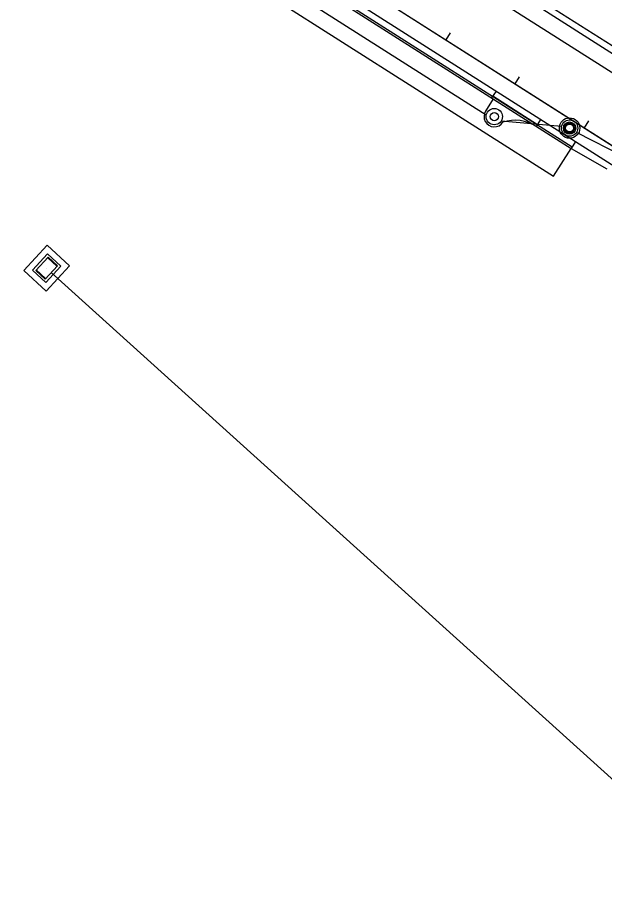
# Model space of a CAD drawing. Extents: x 468143 to 491361, y 1438528 to 1468730.
# Drawn here: x 487492.9 to 487636.1, y 1466817.9 to 1467031.9 of the extents above; entities that cross this region are included whole.
import ezdxf

# ---------------------------------------------------------------- set-up
doc = ezdxf.new("R2010")
doc.units = 0
doc.layers.add('Default', color=7, linetype='Continuous')
doc.layers.add('Xreference_dp', color=7, linetype='Continuous')

# ---------------------------------------------------------------- blocks, each defined once
blk = doc.blocks.new('POINT_DISPLAY')
at = {"layer": 'Default'}
blk.add_line((0, 0), (0, 0), dxfattribs=at)
blk = doc.blocks.new('PBottom40Dia_2')
at = {"layer": 'Default'}
for radius in [2.5, 2, 2]:
    blk.add_circle((0, 0), radius, dxfattribs=at)
for p in [(-2, 0), (-2, 0), (-1.83, 0.81), (-1.39, 1.43), (-0.75, 1.85), (0, 2), (0, 2), (0, 2), (0, 0), (0, 0), (0.81, 1.83), (1.43, 1.39), (1.85, 0.75), (2, 0), (2, 0), (-1.85, -0.75), (-1.43, -1.39), (-0.81, -1.83), (0, -2), (0, -2), (0, -2), (0.75, -1.85), (1.39, -1.43), (1.83, -0.81)]:
    blk.add_blockref('POINT_DISPLAY', p, dxfattribs=at)

msp = doc.modelspace()

# ---------------------------------------------------------------- linework, layer by layer
at = {"layer": 'Xreference_dp'}
for p, q in [((487307.99, 1467233.04), (487708.93, 1466978.07)), ((487276.73, 1467230.4), (487829.84, 1466878.67)), ((487305.02, 1467230.19), (487766.73, 1466936.58)), ((487296.97, 1467217.53), (487758.68, 1466923.92)), ((487295.65, 1467213.63), (487790.32, 1466899.06)), ((487294.58, 1467211.94), (487628.01, 1466999.9)), ((487294.85, 1467212.36), (487628.28, 1467000.33)), ((487290.29, 1467205.19), (487623.72, 1466993.15)), ((487607.29, 1467008.04), (487475.36, 1467091.88)), ((487574.75, 1467065.23), (487709.71, 1466979.4)), ((487597.48, 1467026.43), (487598.55, 1467028.12)), ((487614.35, 1467015.7), (487615.43, 1467017.39)), ((487609.68, 1467013.93), (487608.6, 1467012.25)), ((487609.02, 1467011.98), (487607.15, 1467009.03)), ((487608.6, 1467012.25), (487609.02, 1467011.98)), ((487619.84, 1467005.69), (487608.87, 1467012.67)), ((487625.66, 1467005.25), (487610.94, 1467006.61)), ((487619.57, 1467005.27), (487620.65, 1467006.96)), ((487626.72, 1467005.43), (487626.56, 1467005.54)), ((487626.75, 1467005.48), (487626.58, 1467005.58)), ((487627.37, 1467005.91), (487627.33, 1467006.1)), ((487627.42, 1467005.92), (487627.38, 1467006.12)), ((487628.17, 1467005.79), (487628.27, 1467005.96)), ((487628.21, 1467005.76), (487628.32, 1467005.93)), ((487628.65, 1467005.14), (487628.84, 1467005.19)), ((487628.66, 1467005.09), (487628.85, 1467005.14)), ((487631.23, 1467004.97), (487632.3, 1467006.66)), ((487626.4, 1467004.64), (487626.59, 1467004.69)), ((487626.41, 1467004.59), (487626.6, 1467004.64)), ((487626.93, 1467003.85), (487627.04, 1467004.02)), ((487626.98, 1467003.82), (487627.08, 1467003.99)), ((487627.87, 1467003.66), (487627.83, 1467003.86)), ((487627.92, 1467003.68), (487627.88, 1467003.87)), ((487628.67, 1467004.2), (487628.5, 1467004.3)), ((487628.69, 1467004.24), (487628.53, 1467004.35)), ((487841.29, 1466895.53), (487629.31, 1467003.82)), ((487629.08, 1467001.59), (487628.01, 1466999.9)), ((487623.72, 1466993.15), (487628.01, 1466999.9)), ((487628.01, 1466999.9), (487636.7, 1466994.93)), ((487500.19, 1466976.31), (487494.46, 1466970.15)), ((487505.62, 1466971.26), (487500.19, 1466976.31)), ((487500.27, 1466974.19), (487496.58, 1466970.23)), ((487500.43, 1466973.39), (487497.39, 1466970.12)), ((487503.5, 1466971.18), (487500.27, 1466974.19)), ((487502.56, 1466971.15), (487500.3, 1466973.25)), ((487502.68, 1466971.29), (487500.43, 1466973.39)), ((487499.65, 1466968.02), (487502.68, 1466971.29)), ((487499.81, 1466967.22), (487503.5, 1466971.18)), ((487499.89, 1466965.1), (487505.62, 1466971.26)), ((487494.46, 1466970.15), (487499.89, 1466965.1)), ((487496.58, 1466970.23), (487499.81, 1466967.22)), ((487497.39, 1466970.12), (487499.65, 1466968.02)), ((487497.52, 1466970.26), (487499.78, 1466968.16)), ((487501.17, 1466969.65), (487669.13, 1466817.87))]:
    msp.add_line(p, q, dxfattribs=at)
for centre, radius in [((487609.26, 1467007.68), 2), ((487609.26, 1467007.68), 1), ((487627.63, 1467004.89), 1.5), ((487627.63, 1467004.89), 1.25), ((487627.63, 1467004.89), 1.05), ((487627.63, 1467004.89), 1), ((487627.63, 1467004.89), 0.958)]:
    msp.add_circle(centre, radius, dxfattribs=at)
for centre, radius, start, end in [((487609.26, 1467007.68), 2.5, 147.547, 327.547), ((487614.29, 1466996.78), 10, 58.1186, 107.0091)]:
    msp.add_arc(centre, radius, start, end, dxfattribs=at)

# ---------------------------------------------------------------- block references
for name, p, rotation in [('POINT_DISPLAY', (487612.21, 1467012.32), 147.54695753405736), ('POINT_DISPLAY', (487612.21, 1467012.32), 147.54695753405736), ('POINT_DISPLAY', (487608.14, 1467009.35), 147.54695753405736), ('POINT_DISPLAY', (487608.85, 1467009.64), 147.54695753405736), ('POINT_DISPLAY', (487609.62, 1467009.65), 147.54695753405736), ('POINT_DISPLAY', (487610.33, 1467009.37), 147.54695753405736), ('POINT_DISPLAY', (487610.33, 1467009.37), 147.54695753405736), ('POINT_DISPLAY', (487607.29, 1467008.04), 147.54695753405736), ('POINT_DISPLAY', (487607.3, 1467007.28), 147.54695753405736), ('POINT_DISPLAY', (487607.57, 1467008.76), 147.54695753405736), ('POINT_DISPLAY', (487607.57, 1467008.76), 147.54695753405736), ('POINT_DISPLAY', (487609.26, 1467007.68), 147.54695753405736), ('POINT_DISPLAY', (487609.26, 1467007.68), 147.54695753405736), ('POINT_DISPLAY', (487610.92, 1467008.8), 147.54695753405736), ('POINT_DISPLAY', (487611.21, 1467008.09), 147.54695753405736), ('POINT_DISPLAY', (487611.22, 1467007.32), 147.54695753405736), ('PBottom40Dia_2', (487627.63, 1467004.89), 147.54695753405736), ('POINT_DISPLAY', (487607.59, 1467006.57), 147.54695753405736), ('POINT_DISPLAY', (487607.91, 1467005.57), 147.54695753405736), ('POINT_DISPLAY', (487608.18, 1467006), 147.54695753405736), ('POINT_DISPLAY', (487608.18, 1467006), 147.54695753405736), ('POINT_DISPLAY', (487608.9, 1467005.72), 147.54695753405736), ('POINT_DISPLAY', (487609.66, 1467005.73), 147.54695753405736), ('POINT_DISPLAY', (487610.37, 1467006.02), 147.54695753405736), ('POINT_DISPLAY', (487610.94, 1467006.61), 147.54695753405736), ('POINT_DISPLAY', (487610.94, 1467006.61), 147.54695753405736), ('POINT_DISPLAY', (487626.78, 1467005.43), 147.54695753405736), ('POINT_DISPLAY', (487627.41, 1467005.87), 147.54695753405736), ('POINT_DISPLAY', (487628.16, 1467005.73), 147.54695753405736), ('POINT_DISPLAY', (487628.43, 1467006.16), 147.54695753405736), ('POINT_DISPLAY', (487628.6, 1467005.11), 147.54695753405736), ('POINT_DISPLAY', (487626.65, 1467004.67), 147.54695753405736), ('POINT_DISPLAY', (487626.82, 1467003.62), 147.54695753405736), ('POINT_DISPLAY', (487627.09, 1467004.05), 147.54695753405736), ('POINT_DISPLAY', (487627.63, 1467004.89), 147.54695753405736), ('POINT_DISPLAY', (487627.63, 1467004.89), 147.54695753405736), ('POINT_DISPLAY', (487627.63, 1467004.89), 147.54695753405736), ('POINT_DISPLAY', (487627.84, 1467003.91), 147.54695753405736), ('POINT_DISPLAY', (487628.47, 1467004.35), 147.54695753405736), ('POINT_DISPLAY', (487500.3, 1466973.25), -42.9351264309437), ('POINT_DISPLAY', (487498.91, 1466971.76), -42.9351264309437), ('POINT_DISPLAY', (487498.91, 1466971.76), -42.9351264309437), ('POINT_DISPLAY', (487501.43, 1466972.2), -42.9351264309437), ('POINT_DISPLAY', (487501.43, 1466972.2), -42.9351264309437), ('POINT_DISPLAY', (487501.88, 1466972.69), -42.9351264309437), ('POINT_DISPLAY', (487502.56, 1466971.15), -42.9351264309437), ('POINT_DISPLAY', (487497.52, 1466970.26), -42.9351264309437), ('POINT_DISPLAY', (487498.19, 1466968.72), -42.9351264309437), ('POINT_DISPLAY', (487498.65, 1466969.21), -42.9351264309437), ('POINT_DISPLAY', (487498.65, 1466969.21), -42.9351264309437), ('POINT_DISPLAY', (487500.04, 1466970.7), -42.9351264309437), ('POINT_DISPLAY', (487500.04, 1466970.7), -42.9351264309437), ('POINT_DISPLAY', (487501.17, 1466969.65), -42.9351264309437), ('POINT_DISPLAY', (487501.17, 1466969.65), -42.9351264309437), ('POINT_DISPLAY', (487499.78, 1466968.16), -42.9351264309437)]:
    msp.add_blockref(name, p, dxfattribs=dict(at, rotation=rotation))

doc.saveas('drawing.dxf')
